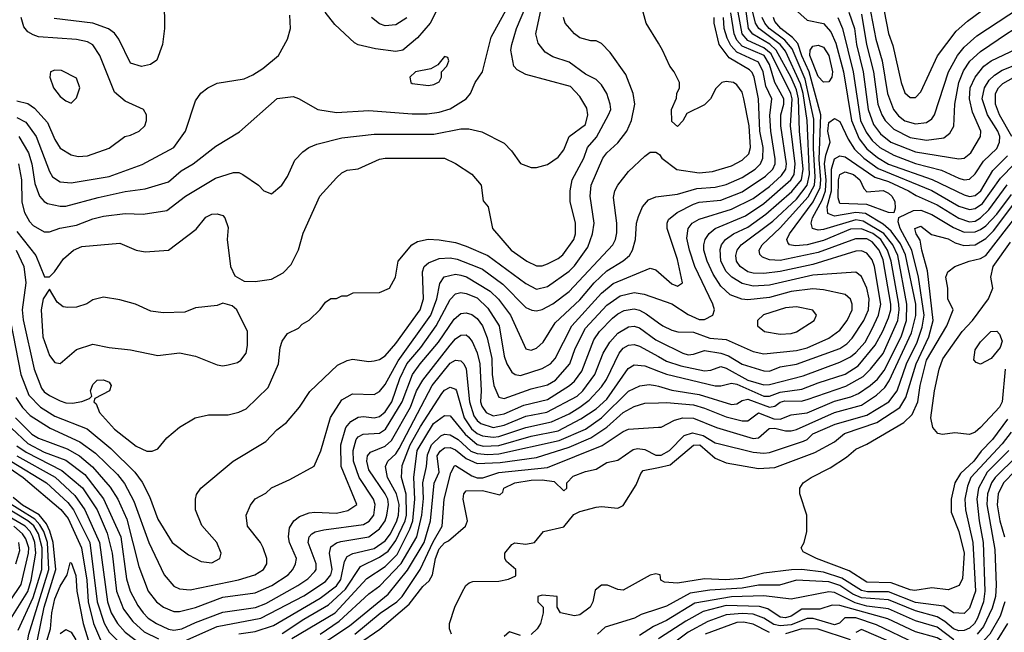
# Model space of a CAD drawing. Header units: inches. Extents: x 1793389 to 1900389, y 320802 to 470796.
# Tile 725 of 752: x 1857640 to 1861278, y 455257 to 457522. Entities that reach past the tile are written whole.
import ezdxf

# ---------------------------------------------------------------- set-up
doc = ezdxf.new("R2010")
doc.units = ezdxf.units.IN
doc.header["$MEASUREMENT"] = 0
doc.layers.add('B8455', color=7, linetype='Continuous')
doc.layers.add('B8465', color=7, linetype='Continuous')

msp = doc.modelspace()

# ---------------------------------------------------------------- linework, layer by layer
at = {"layer": 'B8455', "color": 2}
for points, elevation in [([(1860000, 457435.6), (1859955.3, 457510), (1859944, 457550), (1859959.3, 457610), (1860000, 457723.6)], 346), ([(1857630, 456739.3), (1857699.3, 456650), (1857731.6, 456571.6), (1857750, 456571.3), (1857768.7, 456590), (1857801.5, 456638.5), (1857839, 456670), (1857870, 456684), (1858010, 456696), (1858070.7, 456670.7), (1858103.5, 456663.5), (1858190, 456670.8), (1858292.3, 456747.7), (1858327.2, 456792.8), (1858350, 456802.8), (1858370, 456804.7), (1858390, 456798), (1858398, 456790), (1858410, 456754), (1858406.8, 456710), (1858418.8, 456610), (1858435.3, 456575.3), (1858470, 456556), (1858510, 456554.8), (1858570, 456562.8), (1858613.4, 456586.6), (1858642.5, 456617.5), (1858670, 456671.3), (1858687.5, 456732.5), (1858749.3, 456870), (1858810, 456938), (1858830, 456956), (1858850, 456966), (1858890, 456971), (1858970, 457006.8), (1858990, 457010.6), (1859210, 457010.7), (1859250, 456991), (1859310, 456951.3), (1859344.7, 456910), (1859352.7, 456852.7), (1859371, 456831), (1859386.8, 456750), (1859456.3, 456670), (1859514, 456630), (1859550, 456612.7), (1859570, 456612.7), (1859590, 456619.3), (1859630, 456639.3), (1859646.9, 456653.1), (1859687.3, 456710), (1859693.3, 456730), (1859693.6, 456770), (1859673.6, 456850), (1859674, 456890), (1859681.6, 456930), (1859724.2, 457010), (1859738.4, 457050), (1859771.8, 457088.2), (1859816, 457170), (1859823.7, 457190), (1859822, 457210), (1859809.5, 457250), (1859790, 457281.2), (1859770, 457301.2), (1859730, 457320.9), (1859670, 457365.1), (1859610, 457385.1), (1859582, 457402), (1859555.9, 457435.9), (1859547.3, 457470), (1859585.7, 457650)], 354), ([(1858174.4, 457594.4), (1858175.5, 457490), (1858167.3, 457430), (1858147.3, 457372.7), (1858123.5, 457356.5), (1858090, 457349.3), (1858050, 457361.2), (1858006.6, 457450), (1857990, 457472.7), (1857967.9, 457487.9), (1857909.7, 457509.7), (1857767, 457527)], 366), ([(1857635.2, 456990), (1857647.1, 456930), (1857648.1, 456848.1), (1857657.6, 456810), (1857676.5, 456776.5), (1857690, 456762), (1857730, 456738), (1857750, 456738), (1857788.1, 456751.9), (1857850, 456763.1), (1857910, 456786.4), (1857950, 456795.8), (1858030, 456806.4), (1858096.6, 456803.4), (1858183.3, 456816.7), (1858253.2, 456870), (1858363.8, 456936.2), (1858430, 456957.3), (1858450, 456957.3), (1858464.7, 456950), (1858522, 456910), (1858542, 456890), (1858570, 456878), (1858608.7, 456910), (1858630, 456942), (1858657.2, 457002.8), (1858686.3, 457033.7), (1858708.7, 457050), (1858738, 457062), (1858830, 457085.5), (1858950, 457099.3), (1859170, 457099.5), (1859270, 457119.3), (1859299.3, 457119.3), (1859347.3, 457107.3), (1859430, 457066), (1859457.5, 457037.5), (1859490.7, 456990.7), (1859530, 456976), (1859550, 456976), (1859590, 456986.8), (1859630, 457014), (1859650, 457041), (1859669.7, 457090.3), (1859730, 457134.8), (1859738.9, 457170), (1859735.6, 457195.6), (1859710, 457238), (1859675.2, 457275.2), (1859510, 457319.3), (1859477.5, 457337.5), (1859466, 457350), (1859454.5, 457410), (1859458.4, 457430), (1859475.8, 457490), (1859510, 457571)], 358), ([(1857637, 457090), (1857672.9, 457030), (1857684.4, 456990), (1857696.3, 456916.3), (1857713.4, 456870), (1857730, 456850.7), (1857743.1, 456843.1), (1857790, 456832.4), (1857810, 456832.4), (1857930, 456864.9), (1858030, 456886.7), (1858103.3, 456896.7), (1858190, 456923), (1858236.1, 456963.9), (1858281.2, 456990), (1858364.8, 457055.2), (1858452.5, 457107.5), (1858591.1, 457231.1), (1858650, 457238), (1858670, 457231.3), (1858742, 457190), (1858810, 457179.1), (1858930, 457186), (1859090, 457174.4), (1859145.4, 457174.6), (1859190, 457180.4), (1859230, 457193), (1859289.2, 457230), (1859305.2, 457250), (1859322.7, 457290), (1859349.4, 457330), (1859382.3, 457457.7), (1859443.6, 457570)], 362), ([(1857627.1, 456670), (1857655.8, 456610), (1857662.4, 456550), (1857649.1, 456450), (1857652.7, 456412.8), (1857693.4, 456230), (1857720.5, 456160.5), (1857730, 456146.7), (1857750, 456132.4), (1857790, 456112.7), (1857810, 456105.5), (1857834.8, 456105.2), (1857869.2, 456110.8), (1857898, 456122), (1857906, 456130), (1857902, 456150), (1857910, 456174), (1857926, 456190), (1857950, 456191), (1857970, 456182), (1857978, 456170), (1857972, 456150), (1857918, 456122), (1857914, 456110), (1857922, 456102), (1857934.8, 456070), (1857990, 456008.2), (1858070, 455945.5), (1858110, 455927.3), (1858130, 455926.8), (1858150, 455936), (1858183.3, 455976.7), (1858230, 456016), (1858288, 456050), (1858338, 456062), (1858410, 456061), (1858450, 456070.8), (1858476.6, 456083.4), (1858558, 456162), (1858596, 456250), (1858602.7, 456310), (1858610, 456334), (1858630, 456362), (1858670, 456382), (1858683.1, 456396.9), (1858710, 456412), (1858750, 456451.3), (1858770, 456478), (1858790, 456492), (1858810, 456492), (1858830, 456502), (1858850, 456502), (1858872.7, 456512.7), (1858970, 456514), (1859006, 456530), (1859028, 456570), (1859039, 456630), (1859089.5, 456690.5), (1859110, 456702.8), (1859149.4, 456710.6), (1859190, 456708.2), (1859250, 456698.4), (1859290, 456685.3), (1859370.2, 456650.2), (1859510, 456546.4), (1859550, 456526), (1859590, 456536.4), (1859670, 456592), (1859690, 456612.4), (1859738.8, 456681.2), (1859756.9, 456730), (1859762.4, 456770), (1859747.8, 456870), (1859751.8, 456910), (1859794.5, 457010), (1859810, 457030.6), (1859850, 457067.3), (1859882.9, 457110), (1859900.7, 457150), (1859912.3, 457210), (1859907.3, 457250), (1859879.6, 457319.6), (1859821.5, 457401.5), (1859790, 457434), (1859770, 457444), (1859750, 457444), (1859710, 457455.3), (1859689.4, 457469.4), (1859655.3, 457510), (1859649.2, 457530)], 350), ([(1857630, 457161.1), (1857663, 457143), (1857701.1, 457090), (1857750, 456961), (1857761.7, 456941.7), (1857790, 456923), (1857830, 456919.3), (1857970, 456942.4), (1858093.1, 456986.9), (1858209, 457050), (1858252.7, 457110), (1858290, 457222), (1858309.5, 457250.5), (1858335.3, 457270), (1858370, 457287.3), (1858470, 457304), (1858501.2, 457318.8), (1858538.3, 457341.7), (1858596, 457390), (1858629.3, 457450), (1858641.2, 457490), (1858638.6, 457538.6)], 366), ([(1857630, 457222.6), (1857670, 457212.2), (1857694.7, 457194.7), (1857742.3, 457142.3), (1857770, 457078.8), (1857790, 457047.7), (1857830, 457023), (1857855.9, 457015.9), (1857890, 457019.1), (1857970, 457046.8), (1858028, 457090), (1858050, 457094.8), (1858082, 457110), (1858102, 457130), (1858108.7, 457150), (1858108, 457170), (1858098, 457190), (1858030, 457221.2), (1857990, 457254), (1857936.2, 457390), (1857909.7, 457429.7), (1857890, 457440.7), (1857850, 457449.6), (1857710, 457459.5), (1857690, 457466), (1857670, 457477.2), (1857655.3, 457495.3), (1857645.4, 457530)], 370), ([(1859177.1, 457550), (1859157.1, 457510), (1859110, 457455.1), (1859056, 457410), (1859030, 457404.5), (1858954.2, 457414.2), (1858890, 457429.4), (1858876.6, 457436.6), (1858804.1, 457504.1), (1858769.2, 457550)], 362), ([(1859070.3, 457529.7), (1859030, 457502.9), (1858990, 457499.5), (1858970, 457507), (1858939.3, 457530)], 358), ([(1857606.6, 456406.6), (1857644.4, 456210), (1857673.9, 456133.9), (1857717.1, 456090), (1857770, 456056.9), (1857889.1, 456009.1), (1857977, 455937), (1858066, 455850), (1858093, 455813), (1858119.6, 455759.6), (1858150, 455676), (1858202.8, 455590), (1858264.1, 455544.1), (1858310, 455518.8), (1858350, 455514.8), (1858379, 455530), (1858384, 455550), (1858369, 455590), (1858312.5, 455652.5), (1858289, 455710), (1858289, 455750), (1858293.6, 455766.4), (1858308.7, 455790), (1858428.7, 455890), (1858550, 455962.8), (1858590, 456006), (1858626.3, 456033.7), (1858674, 456090), (1858712.5, 456147.5), (1858814.8, 456245.2), (1858850, 456262.8), (1858870, 456266.8), (1858930, 456258.8), (1858950, 456260.7), (1858970, 456265.5), (1858990, 456279.1), (1859030, 456325.5), (1859119.7, 456450), (1859132.3, 456490), (1859127.8, 456590), (1859134.5, 456610), (1859150, 456623.8), (1859190, 456639.5), (1859230, 456641.7), (1859256.4, 456636.4), (1859329.2, 456609.2), (1859350, 456599.5), (1859424.8, 456544.8), (1859510, 456458.4), (1859531.9, 456448.1), (1859550, 456446), (1859570, 456450.4), (1859610, 456472.2), (1859670, 456517.6), (1859832, 456690), (1859841.6, 456710), (1859845.8, 456734.2), (1859846, 456770), (1859834.5, 456865.5), (1859839.5, 456890), (1859849.6, 456910.4), (1859890, 456961), (1859950, 457018), (1859970, 457032), (1859990, 457032), (1860000, 457025.8)], 346), ([(1857625.4, 456125.5), (1857650, 456088.5), (1857679, 456059), (1857752, 456012), (1857861.7, 455961.7), (1857919.8, 455919.8), (1858000.8, 455840.8), (1858027.4, 455807.4), (1858062, 455742), (1858117.6, 455590), (1858174, 455470), (1858210, 455427.7), (1858230, 455418), (1858270, 455414.4), (1858448.5, 455451.5), (1858508.7, 455470), (1858541.2, 455490), (1858552.7, 455510), (1858552.7, 455530), (1858539.3, 455570), (1858529.5, 455589.5), (1858481.2, 455650), (1858477.2, 455690), (1858492.9, 455727.1), (1858510, 455751.3), (1858550, 455771.3), (1858570, 455791), (1858638, 455822), (1858728.4, 455871.6), (1858752.1, 455927.9), (1858788.4, 456051.6), (1858830, 456116.3), (1858870, 456139.3), (1858950, 456136.3), (1858970, 456147.7), (1858990, 456173.4), (1859038.4, 456261.6), (1859158.7, 456430), (1859181.5, 456490), (1859192.7, 456547.3), (1859208.4, 456571.6), (1859250, 456582), (1859270, 456578.3), (1859291.1, 456571.1), (1859378.5, 456518.5), (1859409.2, 456489.2), (1859454, 456430), (1859510, 456306), (1859530, 456300.7), (1859550, 456307.7), (1859574.5, 456330), (1859618.9, 456401.1), (1859710, 456487.2), (1859763, 456550), (1859810, 456593.4), (1859869.8, 456630.2), (1859893.6, 456650), (1859904.2, 456670), (1859915.1, 456710), (1859919.5, 456770), (1859925.8, 456794.2), (1859940.9, 456830), (1859963.9, 456856.1), (1859990, 456868), (1860000, 456869.2)], 342), ([(1857624.9, 456050), (1857685.3, 455990), (1857710, 455974.6), (1857815.2, 455935.2), (1857861.3, 455910), (1857909.4, 455869.4), (1857974.5, 455794.5), (1858002.3, 455750), (1858035.8, 455675.8), (1858080.5, 455500.5), (1858114.4, 455410), (1858144.9, 455370), (1858170.8, 455350), (1858210, 455334.4), (1858230, 455334.4), (1858290, 455348.8), (1858390, 455387.4), (1858510, 455403.1), (1858572, 455430), (1858631.8, 455470), (1858649.5, 455490), (1858659.6, 455510), (1858662.4, 455530), (1858636.9, 455590), (1858633.3, 455610), (1858636.3, 455643.7), (1858652.3, 455670), (1858674, 455686), (1858710, 455698.7), (1858730, 455702), (1858810, 455697.6), (1858852.4, 455707.6), (1858885.2, 455730), (1858828.4, 455870), (1858826, 455950), (1858845.5, 456014.5), (1858863.5, 456036.5), (1858890, 456052.4), (1858910, 456055.8), (1858950, 456050.4), (1858970, 456055.8), (1858990, 456072.2), (1859015.1, 456110), (1859044, 456196), (1859070.5, 456249.5), (1859122.7, 456310), (1859178.5, 456390), (1859230, 456488), (1859250, 456508.2), (1859270, 456513.7), (1859289.6, 456510.4), (1859330, 456494.6), (1859370, 456456.4), (1859411.6, 456390), (1859430, 456278), (1859439.5, 456250), (1859459, 456219), (1859470.3, 456210.3), (1859490, 456207), (1859570, 456232.2), (1859600.7, 456250), (1859618, 456270), (1859680.5, 456390), (1859789.1, 456510.9), (1859832.7, 456547.3), (1859970, 456604), (1859990, 456597.3), (1860000, 456588.8)], 338), ([(1857610, 456011.6), (1857670, 455955.2), (1857730, 455923.8), (1857810, 455894.4), (1857881.1, 455841.1), (1857950, 455750.4), (1858013.4, 455610), (1858034.9, 455454.9), (1858047.6, 455410), (1858076.4, 455356.4), (1858095.8, 455330), (1858114.9, 455310), (1858144.9, 455290), (1858189.3, 455269.3), (1858210, 455265.3), (1858239.3, 455270), (1858290, 455294), (1858390, 455331.6), (1858510.7, 455349.3), (1858550, 455364.4), (1858667.3, 455430), (1858704.4, 455455.6), (1858730, 455482), (1858735.1, 455490), (1858735.1, 455510), (1858706, 455590), (1858709.5, 455610), (1858719.1, 455620.9), (1858731.3, 455628.7), (1858763.7, 455636.3), (1858910, 455656), (1858931.5, 455668.5), (1858948.2, 455690), (1858953.3, 455730), (1858946.9, 455750), (1858894.5, 455830), (1858873.3, 455890), (1858872.4, 455930), (1858883, 455970), (1858890, 455980.5), (1858909, 455990), (1858970, 455993.1), (1858992, 456008), (1859053.6, 456110), (1859091.1, 456210), (1859119.1, 456250), (1859187.1, 456330), (1859245.4, 456414.6), (1859270, 456436.4), (1859290, 456438.4), (1859310, 456432.4), (1859330, 456417.1), (1859350.3, 456390), (1859366.7, 456346.7), (1859384.7, 456270), (1859385.2, 456210), (1859391.8, 456170), (1859410, 456127.3), (1859430, 456122.4), (1859530, 456157.4), (1859590, 456172), (1859619.6, 456190), (1859672.8, 456250), (1859692.7, 456307.3), (1859730, 456381.3), (1859810, 456467), (1859858.4, 456501.6), (1859910, 456513.4), (1859947.5, 456507.5), (1860000, 456489.5)], 334), ([(1858250, 455225.5), (1858370, 455279.1), (1858530.7, 455309.3), (1858690, 455392.6), (1858770, 455444.9), (1858789.7, 455470), (1858794, 455490), (1858785.1, 455550), (1858790, 455573), (1858810, 455588.4), (1858826.5, 455593.5), (1858930, 455610.3), (1858970, 455640.3), (1858989.8, 455670), (1858996, 455690), (1859002.3, 455730), (1858999.8, 455750), (1858990.9, 455770), (1858930, 455858), (1858922.3, 455890), (1858925.1, 455910), (1858936.2, 455923.8), (1858990, 455946), (1859013.5, 455966.5), (1859083.5, 456090), (1859106.6, 456150), (1859129.9, 456190.1), (1859230, 456319.5), (1859250, 456342.4), (1859270, 456356.4), (1859290, 456357.1), (1859298, 456350), (1859312.3, 456332.3), (1859330, 456290.8), (1859339.6, 456250), (1859345.2, 456150), (1859342.7, 456110), (1859347.1, 456092.9), (1859363.1, 456070), (1859390, 456057.8), (1859430, 456064.9), (1859502.5, 456097.5), (1859590, 456118), (1859671.8, 456170), (1859690, 456186.4), (1859717.3, 456222.7), (1859761.8, 456338.2), (1859782.4, 456370), (1859830, 456418.7), (1859850, 456435.3), (1859873.4, 456446.6), (1859910, 456453.1), (1859930, 456448.8), (1859955.3, 456435.3), (1860000, 456402.1)], 330), ([(1858450, 455252.3), (1858510, 455260.2), (1858577.8, 455282.2), (1858750, 455383.6), (1858810, 455429.1), (1858826.8, 455453.2), (1858840.6, 455519.4), (1858850, 455537.1), (1858871, 455549), (1858950, 455567.1), (1858990, 455596), (1859010, 455622), (1859033.8, 455670), (1859039.8, 455690), (1859042.6, 455730), (1859032.7, 455770), (1858999.2, 455830), (1858991.5, 455870), (1859000.7, 455890), (1859030, 455917.6), (1859042.7, 455937.3), (1859163.5, 456170), (1859230, 456252), (1859250, 456263.1), (1859270, 456261.6), (1859281.6, 456250), (1859290, 456231), (1859301.5, 456110), (1859317.6, 456057.6), (1859330, 456040.3), (1859344.4, 456030), (1859390, 456014.2), (1859430, 456023.8), (1859510, 456056.9), (1859588.1, 456071.9), (1859699.7, 456130), (1859720.4, 456150), (1859764.8, 456210), (1859795.8, 456290), (1859820.5, 456330), (1859850, 456363.1), (1859890, 456386.7), (1859910, 456388.7), (1859930, 456383.7), (1859990, 456338.7), (1860000, 456333.7)], 326), ([(1858610, 455253.4), (1858690, 455306), (1858781.4, 455358.6), (1858843.2, 455416.8), (1858899.3, 455500.7), (1858970, 455534.7), (1859002, 455558), (1859030, 455596.5), (1859064.7, 455670), (1859069.2, 455690), (1859068.4, 455768.4), (1859051, 455830), (1859053.6, 455873.6), (1859083.2, 455950), (1859121.1, 456018.9), (1859200, 456140), (1859210, 456152.4), (1859230, 456163.7), (1859250, 456156.4), (1859254.3, 456150), (1859282.7, 456050), (1859309.2, 456010), (1859330, 455992.4), (1859350, 455984.2), (1859390, 455978.9), (1859410, 455981.5), (1859510, 456015.2), (1859604.5, 456035.5), (1859670, 456064.9), (1859710, 456090.2), (1859743.8, 456116.2), (1859790, 456164.4), (1859807.9, 456192.1), (1859854.7, 456290), (1859870, 456308.4), (1859890, 456319.5), (1859910, 456322), (1859930, 456315.3), (1860000, 456276.8)], 322), ([(1858646, 455234), (1858805.4, 455330), (1858923.2, 455456.8), (1858990, 455500.3), (1859035.2, 455544.8), (1859081.6, 455638.4), (1859092.8, 455670), (1859100.6, 455750), (1859096.2, 455830), (1859108.2, 455930), (1859168.6, 456030), (1859210, 456059.3), (1859230, 456058), (1859286, 455990), (1859330, 455952.2), (1859353.9, 455946.1), (1859410, 455948.6), (1859530, 455982.6), (1859630, 456002.2), (1859713.4, 456046.6), (1859770, 456084), (1859810, 456119.6), (1859887.8, 456232.2), (1859910, 456246.4), (1859950, 456242.6), (1860000, 456223.1)], 318), ([(1858750, 455250.2), (1858820.8, 455299.2), (1858930, 455399.5), (1858970.6, 455429.4), (1859050, 455511.6), (1859106.8, 455610), (1859125.8, 455690), (1859132.2, 455752.2), (1859129.8, 455810), (1859143.5, 455870), (1859146.4, 455913.6), (1859161.5, 455950), (1859195.9, 455984.1), (1859210, 455990.3), (1859230, 455987.9), (1859260.3, 455970), (1859307.3, 455927.3), (1859330, 455918.5), (1859370, 455914.6), (1859410, 455917.1), (1859633.3, 455966.7), (1859730, 456008.1), (1859789.2, 456050.8), (1859890, 456148.7), (1859931.3, 456168.7), (1859966.3, 456173.7), (1859989.6, 456170.4), (1860000, 456167.3)], 314), ([(1858710, 455182.8), (1858858.7, 455281.3), (1859001.5, 455398.5), (1859072.4, 455487.6), (1859134.6, 455590), (1859157.4, 455670), (1859170.9, 455809.1), (1859189.7, 455850), (1859182.8, 455910), (1859193.3, 455926.7), (1859210, 455939), (1859230, 455940.8), (1859250, 455932.4), (1859290, 455899.7), (1859330, 455881.5), (1859415.1, 455884.9), (1859550, 455903.6), (1859670, 455941.6), (1859750, 455976.5), (1859810, 456015.6), (1859870, 456070.3), (1859910, 456092), (1859950, 456104.2), (1860000, 456106.2)], 310), ([(1858878.9, 455250), (1858972.2, 455327.8), (1859034, 455370), (1859053.5, 455390), (1859119.7, 455490), (1859167.7, 455592.3), (1859200.4, 455650), (1859208.3, 455750), (1859233.3, 455846.7), (1859247.1, 455872.9), (1859250, 455874), (1859310, 455835.6), (1859330, 455828.1), (1859351.6, 455828.4), (1859410, 455848), (1859590, 455867.2), (1859792, 455948), (1859870, 456000.3), (1859890, 456008.8), (1860000, 456015.7)], 306), ([(1857630, 455946.4), (1857663.8, 455923.8), (1857796.2, 455856.2), (1857871.5, 455791.5), (1857925.8, 455710), (1857963.6, 455623.6), (1857981.8, 455550), (1857998, 455410), (1858023.4, 455343.4), (1858057.6, 455297.6), (1858099.7, 455259.7), (1858152.8, 455232.8)], 330), ([(1858887.8, 455212.2), (1858970.6, 455269.4), (1859079, 455361), (1859130, 455426.7), (1859152.6, 455447.4), (1859165.7, 455470), (1859176.1, 455530), (1859190, 455566), (1859210, 455588.5), (1859224.2, 455595.8), (1859287, 455650), (1859294, 455670), (1859278.7, 455750), (1859280.9, 455770), (1859290, 455780.7), (1859350, 455782), (1859414, 455766), (1859424.7, 455775.3), (1859429.2, 455790), (1859469, 455810), (1859530, 455820.3), (1859570, 455821.7), (1859615.4, 455815.4), (1859650, 455780.7), (1859661.2, 455790), (1859662, 455810), (1859685.5, 455834.5), (1859730, 455851.8), (1859770, 455860.3), (1859810, 455885.3), (1859850, 455894), (1859907.3, 455932.7), (1859922.9, 455937.1), (1859950, 455932.7), (1859990, 455911.8), (1860000, 455912.3)], 302), ([(1857544, 455904), (1857652.6, 455830), (1857791.4, 455711.4), (1857818.8, 455678.8), (1857868.1, 455570), (1857888.6, 455450), (1857892.7, 455370), (1857912.2, 455290), (1857938.3, 455230)], 318), ([(1857610, 455888.5), (1857739.5, 455810), (1857817.6, 455737.6), (1857838.2, 455710), (1857899.3, 455590), (1857926.7, 455370), (1857951.7, 455291.7), (1857970, 455257.6), (1858010, 455218.3)], 322), ([(1857630, 455910.2), (1857771.3, 455831.3), (1857843.4, 455763.4), (1857880.2, 455710), (1857934.7, 455590), (1857964.2, 455370), (1857978.5, 455330), (1858000.9, 455290), (1858030, 455257.4), (1858091.7, 455211.7)], 326), ([(1859235.3, 455250), (1859228, 455270), (1859228, 455290), (1859248, 455350), (1859274.6, 455405.4), (1859288, 455430), (1859300.2, 455439.8), (1859314.6, 455445.4), (1859410, 455446.8), (1859445.6, 455454.4), (1859473.2, 455466.8), (1859472.7, 455490), (1859438.9, 455518.9), (1859432.3, 455530), (1859432.3, 455550), (1859458.4, 455581.6), (1859470, 455587.7), (1859510, 455583), (1859542, 455590), (1859575.3, 455630), (1859650, 455646.8), (1859687, 455693), (1859710, 455704), (1859770, 455720.7), (1859790, 455722.8), (1859850, 455716), (1859870, 455726), (1859917.7, 455802.3), (1859935.1, 455844.9), (1859944, 455856), (1860000, 455867.3)], 298), ([(1857608.6, 455310), (1857670, 455408.7), (1857682.9, 455450), (1857700.2, 455550), (1857696.3, 455590), (1857689.1, 455610), (1857678.3, 455630), (1857659.8, 455650), (1857490, 455748.2)], 330), ([(1857630, 454691.1), (1857738, 454722), (1857830, 454778.5), (1857890, 454826.5), (1857899.8, 454850), (1857899.3, 454870), (1857891.6, 454890), (1857870, 454915.2), (1857799.8, 454959.8), (1857735.3, 455035.3), (1857698.8, 455110), (1857672.3, 455210), (1857669.8, 455230), (1857673.6, 455250), (1857747.5, 455490), (1857742.2, 455590), (1857729.3, 455630), (1857715, 455655), (1857695.8, 455675.8), (1857585.3, 455745.3)], 322), ([(1857606.1, 454633.9), (1857670, 454659.6), (1857750, 454682.8), (1857781.5, 454698.5), (1857850, 454744.9), (1857910, 454801.3), (1857929.8, 454830), (1857936.5, 454850), (1857927.2, 454890), (1857913.5, 454910), (1857890.8, 454930), (1857824, 454964), (1857781.7, 455001.7), (1857737.3, 455070), (1857711.6, 455150), (1857706.3, 455230), (1857730.6, 455350), (1857773.8, 455490), (1857763.8, 455590), (1857751.9, 455631.9), (1857738.7, 455658.7), (1857711.8, 455691.8), (1857650, 455727.1), (1857615.7, 455755.7)], 318), ([(1857634.9, 455265.1), (1857690, 455386.7), (1857722.3, 455490), (1857722.9, 455570), (1857710, 455621.7), (1857691.7, 455651.7), (1857670, 455669.2), (1857570, 455730.5)], 326), ([(1857560.4, 455310), (1857645.6, 455434.4), (1857672.7, 455550), (1857673.2, 455570), (1857662.9, 455602.9), (1857650, 455621.8), (1857618.2, 455650)], 334), ([(1857625.3, 455510), (1857640.4, 455559.6), (1857637.3, 455590)], 338), ([(1857734.9, 455210), (1857753.6, 455270), (1857758.4, 455330), (1857770, 455380.7), (1857790, 455428), (1857815.1, 455470), (1857826, 455514), (1857830, 455516), (1857848, 455468), (1857851.3, 455410), (1857874.2, 455290), (1857897.1, 455217.1)], 314), ([(1860000, 455471.5), (1859990, 455474), (1859970, 455468.7), (1859870, 455413.2), (1859850, 455416), (1859812.3, 455432.3), (1859790, 455432.3), (1859766.9, 455413.1), (1859757.6, 455370), (1859747.7, 455350), (1859710, 455322), (1859690, 455318), (1859638, 455330), (1859626, 455350), (1859626, 455390), (1859570, 455395.3), (1859554, 455390), (1859554, 455370), (1859574, 455350), (1859574, 455330), (1859564.7, 455290), (1859552, 455270), (1859530, 455249.3)], 298), ([(1860000, 455344.3), (1859936.8, 455323.2), (1859912, 455310), (1859803.4, 455276.6), (1859774.8, 455250)], 302), ([(1857790, 455253), (1857810, 455268.2), (1857830, 455258), (1857847.2, 455230)], 310), ([(1860000, 455287.3), (1859981.5, 455278.5), (1859930, 455245.4)], 306), ([(1859490, 455245.2), (1859450, 455259), (1859430, 455242)], 298)]:
    msp.add_lwpolyline(points, dxfattribs=dict(at, elevation=elevation))
for points, elevation in [([(1859210, 457386), (1859184.7, 457355.3), (1859158.8, 457341.2), (1859102, 457330), (1859081, 457310), (1859084.7, 457290), (1859090, 457286), (1859150, 457278.8), (1859170, 457282.8), (1859190, 457292), (1859199, 457310), (1859198, 457330), (1859218, 457350), (1859226, 457370), (1859222, 457382)], 366), ([(1857770, 457335.3), (1857754, 457330), (1857751.3, 457310), (1857764.7, 457270), (1857790, 457238), (1857810, 457222), (1857830, 457214), (1857850, 457234), (1857862, 457270), (1857850, 457306), (1857794.6, 457334.6)], 374), ([(1857750, 456526), (1857726.8, 456490), (1857718.8, 456450), (1857725.3, 456350), (1857750, 456281), (1857770, 456254.8), (1857790, 456251), (1857850, 456302.8), (1857910, 456322.8), (1857970.5, 456310.5), (1858050, 456302), (1858150, 456281), (1858230, 456291), (1858290, 456278.8), (1858370, 456246), (1858390, 456242.8), (1858410, 456246), (1858444.7, 456255.3), (1858456.5, 456263.5), (1858477.2, 456290), (1858482, 456318), (1858481.2, 456370), (1858442, 456450), (1858424.7, 456464.7), (1858390, 456474), (1858370, 456465.2), (1858290, 456457.2), (1858250, 456441.2), (1858170, 456438), (1858124.8, 456444.8), (1858068, 456470), (1858010, 456486.6), (1857950, 456496), (1857910, 456486), (1857887.9, 456472.1), (1857850, 456459.3), (1857818, 456458), (1857801.2, 456461.2), (1857778, 456478)], 354)]:
    msp.add_lwpolyline(points, close=True, dxfattribs=dict(at, elevation=elevation))
at = {"layer": 'B8465', "color": 2}
for points, elevation in [([(1860833.9, 457553.9), (1860850, 457471.3), (1860866.4, 457426.4), (1860897.1, 457290), (1860910, 457251.3), (1860930, 457234.8), (1860950, 457234.8), (1860970, 457256), (1861031.3, 457388.7), (1861100.7, 457479.3), (1861142.6, 457517.4), (1861240.9, 457590)], 334), ([(1860000, 456333.7), (1860090, 456288.9), (1860110, 456283.6), (1860130, 456285.3), (1860170, 456298.7), (1860230, 456289.2), (1860259.1, 456279.1), (1860310, 456248.8), (1860390, 456223.6), (1860410, 456222.3), (1860450, 456238.3), (1860510, 456249), (1860670, 456306.5), (1860695.9, 456324.1), (1860715.3, 456344.7), (1860758.5, 456410), (1860775.6, 456450), (1860779.2, 456490), (1860770, 456529.2), (1860750, 456572.7), (1860730, 456589.3), (1860570, 456577.2), (1860410, 456541.4), (1860350, 456536.8), (1860310, 456546.9), (1860270.7, 456570.7), (1860250, 456591.8), (1860231.1, 456630), (1860227.6, 456672.4), (1860232.8, 456690), (1860247.3, 456710), (1860277, 456730), (1860330, 456754.9), (1860396.9, 456803.1), (1860493.2, 456886.8), (1860528.9, 456930), (1860534.5, 456970), (1860521.7, 457110), (1860517.8, 457230), (1860510, 457263), (1860490, 457308.2), (1860435.4, 457410), (1860411.5, 457431.5), (1860348.9, 457468.9), (1860332.4, 457490), (1860322.6, 457562.6)], 326), ([(1860490, 457573.6), (1860550, 457520.3), (1860610, 457508), (1860637, 457477), (1860656, 457436), (1860683.8, 457330), (1860712.8, 457150), (1860741.5, 457081.5), (1860770, 457044.4), (1860810, 457012.3), (1860850, 456988.4), (1861011, 456931), (1861130, 456874.3), (1861150, 456869), (1861170, 456871.8), (1861190.9, 456890), (1861235.6, 456964.4), (1861290, 457019.5)], 314), ([(1860778.6, 457578.6), (1860803.9, 457450), (1860826.9, 457370), (1860846.9, 457250), (1860868.9, 457190), (1860886.8, 457166.8), (1860910, 457148.8), (1860950, 457137), (1860990, 457141.6), (1861010, 457156.3), (1861019.6, 457170), (1861072.4, 457330), (1861105.4, 457390), (1861130, 457420.4), (1861176.8, 457463.2), (1861334.1, 457565.9)], 330), ([(1860000, 456402.1), (1860016.3, 456390), (1860050, 456374), (1860071.8, 456368.2), (1860130, 456367), (1860190, 456345.3), (1860250, 456339.5), (1860350, 456295.8), (1860390, 456287), (1860510, 456299), (1860550, 456309), (1860630, 456345.3), (1860670, 456374.9), (1860698, 456410), (1860715.6, 456450), (1860716.2, 456470), (1860710, 456488.7), (1860690, 456506.6), (1860610, 456523.5), (1860570, 456526.9), (1860490, 456517.6), (1860410, 456495.6), (1860330, 456486.9), (1860308.5, 456488.5), (1860265.2, 456505.2), (1860230, 456536.9), (1860201.7, 456581.7), (1860179.8, 456630), (1860168.2, 456670), (1860167.8, 456690), (1860173, 456710), (1860187.8, 456732.2), (1860210, 456750.3), (1860322.3, 456797.7), (1860390, 456842.4), (1860489.7, 456930), (1860501.8, 456950), (1860505.6, 456990), (1860488.1, 457130), (1860494.2, 457230), (1860489.1, 457250), (1860416.3, 457396.3), (1860390, 457418.6), (1860330, 457445.5), (1860309.9, 457470), (1860294.5, 457550)], 330), ([(1860000, 456276.8), (1860030, 456260.3), (1860082.8, 456242.8), (1860170, 456224.4), (1860193.2, 456226.8), (1860230, 456240.3), (1860250, 456234), (1860330, 456190.2), (1860390, 456172.6), (1860410, 456173.6), (1860534.5, 456205.5), (1860670, 456255.6), (1860710, 456275.6), (1860730, 456291.7), (1860763.5, 456330), (1860790, 456379.3), (1860812.8, 456430), (1860821.8, 456470), (1860798.7, 456610), (1860790, 456634.5), (1860770, 456659.7), (1860750, 456668.2), (1860730, 456666.9), (1860570, 456616.8), (1860450, 456590.8), (1860390, 456583.9), (1860350, 456584.7), (1860330, 456589.7), (1860301.6, 456610), (1860288.2, 456630), (1860286.3, 456650), (1860291.5, 456670), (1860306, 456690), (1860422.7, 456777.3), (1860510, 456859.1), (1860549.8, 456910), (1860557.7, 456950), (1860549.1, 457150), (1860535.1, 457250), (1860525.4, 457285.4), (1860470, 457405.4), (1860450.3, 457430.3), (1860370.8, 457490), (1860358.2, 457510), (1860349.2, 457550)], 322), ([(1860000, 456489.5), (1860050, 456472.4), (1860110, 456431.8), (1860150, 456414.4), (1860170, 456413.4), (1860201.2, 456430), (1860206.6, 456450), (1860200.7, 456470), (1860135.1, 456610), (1860114.5, 456670), (1860105.4, 456714.6), (1860109.6, 456750), (1860124.5, 456770), (1860150, 456784.4), (1860270, 456822), (1860350, 456860.8), (1860410, 456905.3), (1860454.2, 456945.8), (1860470.8, 456970), (1860473.5, 456990), (1860451.7, 457130), (1860452.8, 457170), (1860463.8, 457210), (1860463.8, 457230), (1860430.5, 457290.5), (1860410, 457356.9), (1860390.7, 457390), (1860310, 457424.6), (1860290, 457447.1), (1860279.8, 457470), (1860267.4, 457547.4)], 334), ([(1860000, 456588.8), (1860050, 456546), (1860070, 456537.3), (1860089, 456550), (1860070, 456635.3), (1860031.8, 456750), (1860031.8, 456770), (1860036.9, 456783.1), (1860069.3, 456810), (1860130, 456840.9), (1860150, 456847.4), (1860230, 456855.3), (1860310, 456886.5), (1860396, 456944), (1860422.6, 456970), (1860430.9, 456990), (1860431.8, 457008.2), (1860415.8, 457110), (1860412, 457168), (1860418.5, 457230), (1860396.9, 457276.9), (1860387.1, 457330), (1860370, 457365.1), (1860290, 457402.2), (1860267.1, 457427.1), (1860253.6, 457453.6), (1860243.4, 457490), (1860240.6, 457530)], 338), ([(1860000, 456223.1), (1860030, 456211.4), (1860210, 456168.9), (1860231.2, 456168.8), (1860270, 456178.3), (1860290, 456175), (1860389.7, 456130.3), (1860410, 456130.2), (1860450, 456145), (1860530, 456156.1), (1860590, 456180.2), (1860690, 456211.5), (1860737.6, 456242.4), (1860800.6, 456319.4), (1860829.1, 456370.9), (1860850, 456420.5), (1860858.5, 456450), (1860858.6, 456470), (1860830, 456634.5), (1860815.3, 456670), (1860790, 456701), (1860770, 456712.2), (1860727.6, 456712.4), (1860590, 456662.2), (1860450, 456632.2), (1860410, 456634.3), (1860384.2, 456644.2), (1860374.5, 456654.5), (1860372, 456670), (1860383.6, 456690), (1860450, 456752.9), (1860553.1, 456866.9), (1860576.1, 456910), (1860579.1, 456940.9), (1860573.3, 457046.7), (1860574.3, 457154.3), (1860542.4, 457302.4), (1860494.3, 457414.3), (1860466.6, 457446.6), (1860409.8, 457490), (1860392.7, 457510), (1860383.4, 457530)], 318), ([(1860000, 456167.3), (1860050, 456152.6), (1860150, 456136.9), (1860270, 456099.5), (1860290, 456102.4), (1860310, 456114.9), (1860330, 456119.6), (1860410, 456090.2), (1860430, 456093.1), (1860450, 456108.9), (1860466.9, 456113.1), (1860527.9, 456112.1), (1860550, 456118), (1860692.9, 456167.1), (1860756.3, 456203.7), (1860784, 456230), (1860830, 456288.4), (1860884.4, 456410), (1860889.9, 456450), (1860887.8, 456470), (1860860.2, 456630), (1860847, 456670), (1860822.3, 456710), (1860792.4, 456732.4), (1860750, 456749), (1860710, 456748), (1860610, 456705.8), (1860550, 456689.8), (1860506, 456686), (1860484, 456690), (1860478, 456698), (1860474.5, 456710), (1860484.7, 456730), (1860571.3, 456848.7), (1860597.6, 456902.4), (1860600.7, 456930), (1860594.3, 457005.7), (1860599.8, 457170), (1860557.3, 457330), (1860530, 457388.2), (1860514.5, 457434.5), (1860495.9, 457455.9), (1860452.4, 457490), (1860430, 457516), (1860425.1, 457530)], 314), ([(1860000, 456869.2), (1860070, 456877.6), (1860142.4, 456897.6), (1860210, 456903.6), (1860250, 456913.1), (1860310, 456938.9), (1860357.6, 456970), (1860377.4, 456990), (1860386, 457010), (1860387.6, 457050), (1860374.8, 457110), (1860369.8, 457230), (1860353.6, 457310), (1860346.9, 457326.9), (1860336.5, 457336.5), (1860260.9, 457380.9), (1860224.8, 457430), (1860205.7, 457510), (1860205.7, 457530)], 342), ([(1860662.7, 457530), (1860680.2, 457490), (1860719.3, 457330), (1860746.8, 457150), (1860767, 457107), (1860790, 457075.6), (1860818.7, 457050), (1860870, 457021.8), (1860950, 456991.2), (1861046.3, 456966.3), (1861110, 456936.5), (1861130, 456930.4), (1861150, 456932.7), (1861170, 456953), (1861201.3, 456998.7), (1861250, 457046.4), (1861260.4, 457070), (1861261, 457090), (1861254.5, 457110), (1861216.4, 457170), (1861195.6, 457230), (1861204.4, 457270), (1861221.8, 457298.2), (1861242.2, 457317.8), (1861270, 457335.3), (1861394.9, 457385.1)], 318), ([(1860703.1, 457550), (1860723.9, 457490), (1860732.1, 457430), (1860756.9, 457330), (1860774.4, 457190), (1860794.3, 457134.3), (1860820.3, 457100.3), (1860859.3, 457070), (1860950, 457033.6), (1861110, 457008.4), (1861129.6, 457010.4), (1861154, 457030), (1861189.5, 457090.5), (1861191.6, 457110), (1861160.8, 457180.8), (1861149.8, 457230), (1861152.3, 457270), (1861170.7, 457309.3), (1861202.4, 457350), (1861229.5, 457370), (1861370, 457436.4), (1861442.9, 457477.1), (1861486.6, 457493.4), (1861555.1, 457550)], 322), ([(1860750, 457542.8), (1860769.3, 457430), (1860794.7, 457330), (1860811.3, 457210), (1860825.2, 457170), (1860838, 457150), (1860870, 457117.4), (1860930, 457086.5), (1860990, 457076.9), (1861054.3, 457085.7), (1861077.2, 457102.8), (1861091.5, 457128.5), (1861095.8, 457210), (1861109.8, 457290), (1861127.2, 457332.8), (1861150.7, 457369.3), (1861190, 457404.6), (1861290, 457472.2), (1861370, 457521.3), (1861430, 457543.8)], 326), ([(1860000, 457025.8), (1860003.6, 457023.6), (1860012, 457010), (1860068.2, 456968.2), (1860150, 456956.4), (1860199.4, 456960.6), (1860270, 456982), (1860310, 457003.1), (1860334.1, 457025.9), (1860339.7, 457050), (1860335.1, 457130), (1860316.2, 457230), (1860310, 457254), (1860290, 457282), (1860278, 457290), (1860250, 457294), (1860234, 457290), (1860211.6, 457268.4), (1860192, 457230), (1860170, 457208), (1860104.7, 457175.3), (1860090, 457148), (1860070, 457128), (1860050, 457146), (1860048.7, 457190), (1860067.3, 457232.7), (1860068, 457250), (1860078, 457270), (1860078, 457290), (1860058, 457330), (1860042, 457350), (1860015.3, 457410), (1860000, 457435.6)], 346), ([(1861305.8, 457090), (1861260.8, 457170), (1861245.1, 457210), (1861246, 457250), (1861256.9, 457270), (1861273, 457287), (1861311.4, 457308.6)], 314), ([(1860000, 456106.2), (1860030, 456107.4), (1860130, 456098), (1860170, 456086.7), (1860250, 456053.8), (1860310, 456039.5), (1860330, 456039.3), (1860370, 456068.5), (1860426.3, 456046.3), (1860450, 456046), (1860490, 456061.1), (1860550, 456069.1), (1860650, 456112.2), (1860711.4, 456128.6), (1860739.1, 456140.9), (1860782.4, 456170), (1860810, 456193.4), (1860834.7, 456225.3), (1860896.5, 456350), (1860916.5, 456410), (1860917.3, 456470), (1860884.5, 456650), (1860866.1, 456690), (1860832.4, 456732.4), (1860757.1, 456777.1), (1860730, 456782.9), (1860610, 456746.6), (1860590, 456744.4), (1860569.6, 456750), (1860564.4, 456770), (1860568.8, 456790), (1860604.5, 456855.5), (1860617.3, 456890), (1860620.1, 456930), (1860614, 456990), (1860618.4, 457021.6), (1860634.7, 457070), (1860626.2, 457110), (1860630, 457142), (1860650, 457157), (1860670, 457146), (1860700.6, 457080.6), (1860724.2, 457044.1), (1860759, 457010), (1860812, 456972), (1861010, 456890.2), (1861110, 456832.6), (1861150, 456820.8), (1861170, 456824.4), (1861197, 456843), (1861264.2, 456935.8), (1861316.1, 456990)], 310), ([(1860000, 456015.7), (1860010, 456016.3), (1860058.8, 456041.2), (1860090, 456050.3), (1860130, 456048.9), (1860214.5, 456014.5), (1860350, 455974.3), (1860370, 455976.5), (1860408.9, 456011.1), (1860430, 456011.9), (1860470, 456002.3), (1860490, 456001.7), (1860510, 456007.6), (1860650, 456070.2), (1860750, 456097.3), (1860805.9, 456134.1), (1860837.1, 456162.9), (1860852.9, 456187.1), (1860935.6, 456364.4), (1860951.3, 456428.7), (1860950.6, 456470), (1860912.6, 456652.6), (1860893.9, 456693.9), (1860860, 456740), (1860830, 456766.3), (1860765.2, 456805.2), (1860730, 456809.9), (1860650, 456795.6), (1860625.9, 456805.9), (1860624, 456830), (1860639.6, 456890), (1860639.1, 456970), (1860650, 457008.2), (1860670, 457019.5), (1860690, 457015.8), (1860799.6, 456939.6), (1860850, 456923.5), (1860924.4, 456890), (1860952.6, 456872.6), (1861030, 456838), (1861110, 456788), (1861150, 456774.7), (1861170, 456778), (1861190, 456790.2), (1861220.5, 456819.5), (1861288.7, 456911.3)], 306), ([(1860000, 455912.3), (1860010, 455912.8), (1860040.5, 455930), (1860094.9, 455985.1), (1860125.7, 455994.3), (1860165.6, 455985.6), (1860210, 455958.3), (1860225.8, 455954.2), (1860350, 455924), (1860390, 455919.5), (1860410, 455922), (1860536.3, 455963.7), (1860549.8, 455970.2), (1860570, 455991.7), (1860652.5, 456027.5), (1860770, 456059.7), (1860851.2, 456110), (1860882, 456150), (1860917.1, 456250), (1860955.5, 456330), (1860975, 456385), (1860981.6, 456430), (1860961.4, 456570), (1860936.8, 456670), (1860893.3, 456750), (1860885.4, 456774.6), (1860888.7, 456791.3), (1860942.6, 456817.4), (1860970, 456818.3), (1861010, 456802), (1861090, 456753.8), (1861130, 456736.5), (1861170, 456737.6), (1861190, 456746.9), (1861210, 456760.8), (1861250, 456803.2), (1861304.4, 456875.6)], 302), ([(1860000, 455867.3), (1860043.8, 455876.2), (1860130, 455948.8), (1860152.4, 455950), (1860210, 455901.3), (1860250, 455883.8), (1860370, 455863.1), (1860430, 455866.7), (1860577.8, 455922.2), (1860650, 455961.6), (1860687.3, 455992.7), (1860806.8, 456033.2), (1860891.5, 456088.5), (1860914.6, 456125.5), (1860952.2, 456250), (1860999.3, 456350), (1861015.3, 456410), (1860994.3, 456594.3), (1860973, 456670), (1860967.3, 456707.3), (1860952.7, 456730), (1860948, 456750), (1860970, 456758.4), (1861008.5, 456728.5), (1861070, 456711.7), (1861096.9, 456696.9), (1861128, 456688), (1861170, 456690.3), (1861210, 456712.8), (1861238.6, 456741.4), (1861310, 456836.1)], 298), ([(1861290, 456046), (1861234.6, 455970), (1861193, 455927), (1861164.9, 455890), (1861115.6, 455844.4), (1861095.3, 455810), (1861081.3, 455750), (1861082, 455702), (1861110.3, 455629.7), (1861130.2, 455550), (1861123.8, 455456.2), (1861110.6, 455430), (1861070, 455414.5), (1861010, 455422), (1860947.7, 455412.3), (1860930, 455414), (1860859.8, 455439.8), (1860770, 455443.1), (1860704.8, 455484.8), (1860584, 455530), (1860534.6, 455554.6), (1860528, 455570), (1860539, 455590), (1860548.7, 455630), (1860548, 455690), (1860522, 455770), (1860522, 455790), (1860535.3, 455810), (1860564, 455830), (1860634.5, 455865.5), (1860695.1, 455904.9), (1860730, 455934), (1860770, 455952.7), (1860906.4, 456033.6), (1860937.4, 456062.6), (1860959.1, 456110), (1860967.6, 456170), (1860990, 456263), (1861065.1, 456390), (1861089.3, 456450), (1861069.4, 456490), (1861069.6, 456530), (1861062, 456570), (1861069.4, 456590), (1861095.3, 456610), (1861148, 456630), (1861190, 456639.5), (1861210, 456650.4), (1861332.6, 456810)], 294), ([(1861280.8, 456230), (1861270, 456109), (1861260.5, 456090), (1861190, 456015.1), (1861170, 455997.2), (1861150, 455989), (1861095.1, 455995.1), (1861050, 455989), (1861032.5, 455992.5), (1861014.2, 456014.2), (1861006, 456050), (1861019.7, 456150), (1861037.4, 456230), (1861051, 456269), (1861122.4, 456370), (1861160.7, 456410), (1861219.3, 456490), (1861235.1, 456530), (1861227.8, 456570), (1861236.9, 456610), (1861300.8, 456699.2)], 290), ([(1861303, 455997), (1861270, 455954.7), (1861154.7, 455830), (1861142, 455798), (1861132.6, 455750), (1861134, 455710), (1861161.5, 455590), (1861171.9, 455410), (1861150, 455346.6), (1861130, 455327.3), (1861090, 455329.7), (1861054.5, 455354.5), (1860950, 455367.6), (1860850, 455407.1), (1860772.8, 455407.2), (1860750, 455411.5), (1860678, 455458), (1860610, 455479.8), (1860530, 455489.8), (1860491.1, 455488.9), (1860390, 455476.4), (1860310, 455455.8), (1860249.1, 455450.9), (1860170, 455455.1), (1860070, 455438.7), (1860022.7, 455442.7), (1860008.7, 455450), (1860006, 455470), (1860000, 455471.5)], 298), ([(1861295.2, 455930), (1861214.9, 455850), (1861183.2, 455790), (1861176.9, 455750), (1861184.7, 455670), (1861199.7, 455590), (1861206, 455410), (1861200.6, 455370), (1861179.3, 455310), (1861167.7, 455290), (1861150, 455272.2), (1861130, 455263.9), (1861110, 455262.7), (1861090, 455269.8), (1861057.9, 455297.9), (1861030, 455314.8), (1860950, 455336.5), (1860850, 455377.8), (1860750, 455384.9), (1860718.1, 455398.1), (1860670, 455430.6), (1860630, 455444.6), (1860510.3, 455449.7), (1860447.9, 455432.1), (1860370, 455431.7), (1860310, 455421), (1860190, 455412.9), (1860117.4, 455402.6), (1860030, 455354.3), (1860000, 455344.3)], 302), ([(1861325.5, 455910), (1861244.7, 455830), (1861231.2, 455810), (1861215.6, 455770), (1861213.7, 455730), (1861243, 455563), (1861247.9, 455432.1), (1861244.9, 455390), (1861233.2, 455346.8), (1861201.1, 455278.9), (1861177.7, 455250)], 306), ([(1861360.9, 455899.1), (1861275.2, 455810), (1861254.7, 455770), (1861251.5, 455728.5), (1861261.6, 455670), (1861278.6, 455610)], 310), ([(1861092, 455230), (1861030, 455276.5), (1860950, 455299.8), (1860850, 455344.4), (1860770, 455354.7), (1860727, 455367), (1860650, 455404.1), (1860630, 455407.7), (1860490, 455379.7), (1860390, 455391.8), (1860270, 455389.1), (1860134.4, 455365.6), (1860030, 455301.5), (1860000, 455287.3)], 306), ([(1861280.2, 455370), (1861262.9, 455317.1), (1861224.7, 455250), (1861186.7, 455210), (1861150, 455196.2), (1861110, 455195.4), (1861084.5, 455204.5), (1861030, 455236.8), (1860950, 455258.7), (1860847.6, 455307.6), (1860670, 455356.1), (1860642.5, 455357.5), (1860596.5, 455343.5), (1860530, 455342.4), (1860490, 455317.2), (1860470, 455310.9), (1860450, 455314), (1860403.9, 455343.9), (1860373, 455353), (1860250, 455357), (1860165.8, 455334.2), (1860101, 455299), (1860003.8, 455236.2), (1860000, 455233.4)], 310), ([(1860950, 455216.1), (1860805.3, 455285.3), (1860729.3, 455310.7), (1860689.3, 455310.7), (1860668.8, 455291.2), (1860650, 455285.3), (1860571.3, 455308.7), (1860550, 455308.9), (1860490, 455285.2), (1860450, 455280.9), (1860426.5, 455286.5), (1860389.9, 455309.9), (1860350, 455325), (1860310, 455327.5), (1860250, 455322.2), (1860182.9, 455297.1), (1860110, 455258.5), (1860045.3, 455210)], 314), ([(1860410, 455256.8), (1860350, 455287.7), (1860314.7, 455294.7), (1860290, 455293.3), (1860172.7, 455250)], 318), ([(1860710, 455229.6), (1860590, 455268.7), (1860530, 455269.8), (1860470, 455252.1)], 318), ([(1860850, 455224.5), (1860750, 455267.3), (1860730, 455257.2)], 318), ([(1861290.1, 455289.9), (1861252, 455228)], 314)]:
    msp.add_lwpolyline(points, dxfattribs=dict(at, elevation=elevation))
for points, elevation in [([(1860610, 457291.6), (1860590, 457311.8), (1860559.8, 457390), (1860560.5, 457410), (1860570, 457423.8), (1860590, 457428.5), (1860610, 457420.4), (1860630, 457390.5), (1860642.7, 457330), (1860641.3, 457310), (1860630, 457292.3)], 310), ([(1860770, 456885.5), (1860830, 456891.3), (1860850, 456880.4), (1860863, 456870), (1860873.4, 456850), (1860874.8, 456825.2), (1860870, 456808.7), (1860850.7, 456809.3), (1860770, 456839.1), (1860670, 456843), (1860663.9, 456863.9), (1860665.2, 456930), (1860670, 456950.4), (1860690, 456959.6), (1860720.5, 456950), (1860743.7, 456930), (1860758.5, 456898.6)], 302), ([(1860510, 456460.7), (1860470, 456456.9), (1860388.7, 456431.3), (1860366, 456410), (1860366, 456390), (1860392, 456370), (1860450, 456359.3), (1860490, 456361.6), (1860510, 456368.2), (1860575.3, 456410), (1860584, 456430), (1860570, 456448.7)], 334), ([(1861190, 456248.7), (1861174.6, 456254.6), (1861165.2, 456265.2), (1861170, 456302), (1861190, 456331.3), (1861228.7, 456370), (1861250, 456371.3), (1861259.8, 456359.8), (1861270, 456334), (1861262.8, 456310), (1861230, 456269.3)], 286)]:
    msp.add_lwpolyline(points, close=True, dxfattribs=dict(at, elevation=elevation))

doc.saveas('drawing.dxf')
